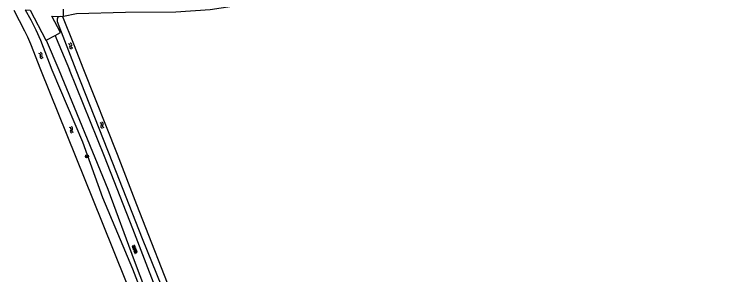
# Model space of a CAD drawing. Extents: x 135999 to 138000, y 396000 to 398501.
# Drawn here: x 136321.6 to 136509.6, y 397446 to 397514.6 of the extents above; entities that cross this region are included whole.
import ezdxf

# ---------------------------------------------------------------- set-up
doc = ezdxf.new("R2010")
doc.units = 0
for name, color, linetype in [('gg-knt-bronhoudergrens', 7, 'Continuous'), ('gg-knt-onverhard', 7, 'Continuous'), ('gg-knt-verharding', 7, 'Continuous'), ('gg-kntw-bovenkant insteek waterloop', 7, 'Continuous'), ('gt-symb-boom', 7, 'Continuous'), ('gt-symb-overige verharding', 7, 'Continuous'), ('gt-symb-watersymbool', 7, 'Continuous')]:
    doc.layers.add(name, color=color, linetype=linetype)

# ---------------------------------------------------------------- blocks, each defined once
blk = doc.blocks.new('gt0-WA')
at = {"layer": 'gt-symb-watersymbool'}
for centre, start, end in [((-0.32, 0.02), 28.0725, 151.9275), ((0.43, 0.42), 208.0725, 331.9275), ((-0.32, -0.43), 28.0725, 151.9275), ((0.43, -0.03), 208.0725, 331.9275)]:
    blk.add_arc(centre, 0.425, start, end, dxfattribs=at)
blk = doc.blocks.new('gt0-OVH')
at = {"layer": 'gt-symb-overige verharding'}
for points in [[(-0.97, 0.3), (-0.97, 0.31), (-0.96, 0.32), (-0.97, 0.33), (-0.97, 0.34), (-0.98, 0.35), (-0.99, 0.35), (-1, 0.36), (-1.01, 0.35), (-1.02, 0.35), (-1.03, 0.34), (-1.03, 0.33), (-1.04, 0.32), (-1.03, 0.31), (-1.03, 0.3), (-1.02, 0.29), (-1.01, 0.29), (-1, 0.28), (-0.99, 0.29), (-0.98, 0.29)], [(-0.87, 0.11), (-0.87, 0.12), (-0.86, 0.13), (-0.87, 0.14), (-0.87, 0.15), (-0.88, 0.16), (-0.89, 0.16), (-0.9, 0.16), (-0.91, 0.16), (-0.92, 0.16), (-0.93, 0.15), (-0.93, 0.14), (-0.94, 0.13), (-0.93, 0.12), (-0.93, 0.11), (-0.92, 0.1), (-0.91, 0.09), (-0.9, 0.09), (-0.89, 0.09), (-0.88, 0.1)], [(-0.77, 0.3), (-0.77, 0.31), (-0.76, 0.32), (-0.77, 0.33), (-0.77, 0.34), (-0.78, 0.35), (-0.79, 0.35), (-0.8, 0.36), (-0.81, 0.35), (-0.82, 0.35), (-0.83, 0.34), (-0.83, 0.33), (-0.84, 0.32), (-0.83, 0.31), (-0.83, 0.3), (-0.82, 0.29), (-0.81, 0.29), (-0.8, 0.28), (-0.79, 0.29), (-0.78, 0.29)], [(-0.67, 0.11), (-0.67, 0.12), (-0.66, 0.13), (-0.67, 0.14), (-0.67, 0.15), (-0.68, 0.16), (-0.69, 0.16), (-0.7, 0.16), (-0.71, 0.16), (-0.72, 0.16), (-0.73, 0.15), (-0.73, 0.14), (-0.74, 0.13), (-0.73, 0.12), (-0.73, 0.11), (-0.72, 0.1), (-0.71, 0.09), (-0.7, 0.09), (-0.69, 0.09), (-0.68, 0.1)], [(-0.57, 0.3), (-0.57, 0.31), (-0.56, 0.32), (-0.57, 0.33), (-0.57, 0.34), (-0.58, 0.35), (-0.59, 0.35), (-0.6, 0.36), (-0.61, 0.35), (-0.62, 0.35), (-0.63, 0.34), (-0.63, 0.33), (-0.64, 0.32), (-0.63, 0.31), (-0.63, 0.3), (-0.62, 0.29), (-0.61, 0.29), (-0.6, 0.28), (-0.59, 0.29), (-0.58, 0.29)], [(-0.47, 0.11), (-0.47, 0.12), (-0.46, 0.13), (-0.47, 0.14), (-0.47, 0.15), (-0.48, 0.16), (-0.49, 0.16), (-0.5, 0.16), (-0.51, 0.16), (-0.52, 0.16), (-0.53, 0.15), (-0.53, 0.14), (-0.54, 0.13), (-0.53, 0.12), (-0.53, 0.11), (-0.52, 0.1), (-0.51, 0.09), (-0.5, 0.09), (-0.49, 0.09), (-0.48, 0.1)], [(-0.37, 0.3), (-0.37, 0.31), (-0.36, 0.32), (-0.37, 0.33), (-0.37, 0.34), (-0.38, 0.35), (-0.39, 0.35), (-0.4, 0.36), (-0.41, 0.35), (-0.42, 0.35), (-0.43, 0.34), (-0.43, 0.33), (-0.44, 0.32), (-0.43, 0.31), (-0.43, 0.3), (-0.42, 0.29), (-0.41, 0.29), (-0.4, 0.28), (-0.39, 0.29), (-0.38, 0.29)], [(-0.27, 0.11), (-0.27, 0.12), (-0.26, 0.13), (-0.27, 0.14), (-0.27, 0.15), (-0.28, 0.16), (-0.29, 0.16), (-0.3, 0.16), (-0.31, 0.16), (-0.32, 0.16), (-0.33, 0.15), (-0.33, 0.14), (-0.34, 0.13), (-0.33, 0.12), (-0.33, 0.11), (-0.32, 0.1), (-0.31, 0.09), (-0.3, 0.09), (-0.29, 0.09), (-0.28, 0.1)], [(-0.17, 0.3), (-0.17, 0.31), (-0.16, 0.32), (-0.17, 0.33), (-0.17, 0.34), (-0.18, 0.35), (-0.19, 0.35), (-0.2, 0.36), (-0.21, 0.35), (-0.22, 0.35), (-0.23, 0.34), (-0.23, 0.33), (-0.24, 0.32), (-0.23, 0.31), (-0.23, 0.3), (-0.22, 0.29), (-0.21, 0.29), (-0.2, 0.28), (-0.19, 0.29), (-0.18, 0.29)], [(-0.07, 0.11), (-0.07, 0.12), (-0.06, 0.13), (-0.07, 0.14), (-0.07, 0.15), (-0.08, 0.16), (-0.09, 0.16), (-0.1, 0.16), (-0.11, 0.16), (-0.12, 0.16), (-0.13, 0.15), (-0.13, 0.14), (-0.14, 0.13), (-0.13, 0.12), (-0.13, 0.11), (-0.12, 0.1), (-0.11, 0.09), (-0.1, 0.09), (-0.09, 0.09), (-0.08, 0.1)], [(0.03, 0.3), (0.03, 0.31), (0.04, 0.32), (0.03, 0.33), (0.03, 0.34), (0.02, 0.35), (0.01, 0.35), (0, 0.36), (-0.01, 0.35), (-0.02, 0.35), (-0.03, 0.34), (-0.03, 0.33), (-0.04, 0.32), (-0.03, 0.31), (-0.03, 0.3), (-0.02, 0.29), (-0.01, 0.29), (0, 0.28), (0.01, 0.29), (0.02, 0.29)], [(0.13, 0.11), (0.13, 0.12), (0.14, 0.13), (0.13, 0.14), (0.13, 0.15), (0.12, 0.16), (0.11, 0.16), (0.1, 0.16), (0.09, 0.16), (0.08, 0.16), (0.07, 0.15), (0.07, 0.14), (0.06, 0.13), (0.07, 0.12), (0.07, 0.11), (0.08, 0.1), (0.09, 0.09), (0.1, 0.09), (0.11, 0.09), (0.12, 0.1)], [(0.23, 0.3), (0.23, 0.31), (0.24, 0.32), (0.23, 0.33), (0.23, 0.34), (0.22, 0.35), (0.21, 0.35), (0.2, 0.36), (0.19, 0.35), (0.18, 0.35), (0.17, 0.34), (0.17, 0.33), (0.16, 0.32), (0.17, 0.31), (0.17, 0.3), (0.18, 0.29), (0.19, 0.29), (0.2, 0.28), (0.21, 0.29), (0.22, 0.29)], [(0.33, 0.11), (0.33, 0.12), (0.34, 0.13), (0.33, 0.14), (0.33, 0.15), (0.32, 0.16), (0.31, 0.16), (0.3, 0.16), (0.29, 0.16), (0.28, 0.16), (0.27, 0.15), (0.27, 0.14), (0.26, 0.13), (0.27, 0.12), (0.27, 0.11), (0.28, 0.1), (0.29, 0.09), (0.3, 0.09), (0.31, 0.09), (0.32, 0.1)], [(0.43, 0.3), (0.43, 0.31), (0.44, 0.32), (0.43, 0.33), (0.43, 0.34), (0.42, 0.35), (0.41, 0.35), (0.4, 0.36), (0.39, 0.35), (0.38, 0.35), (0.37, 0.34), (0.37, 0.33), (0.36, 0.32), (0.37, 0.31), (0.37, 0.3), (0.38, 0.29), (0.39, 0.29), (0.4, 0.28), (0.41, 0.29), (0.42, 0.29)], [(0.53, 0.11), (0.53, 0.12), (0.54, 0.13), (0.53, 0.14), (0.53, 0.15), (0.52, 0.16), (0.51, 0.16), (0.5, 0.16), (0.49, 0.16), (0.48, 0.16), (0.47, 0.15), (0.47, 0.14), (0.46, 0.13), (0.47, 0.12), (0.47, 0.11), (0.48, 0.1), (0.49, 0.09), (0.5, 0.09), (0.51, 0.09), (0.52, 0.1)], [(0.63, 0.3), (0.63, 0.31), (0.64, 0.32), (0.63, 0.33), (0.63, 0.34), (0.62, 0.35), (0.61, 0.35), (0.6, 0.36), (0.59, 0.35), (0.58, 0.35), (0.57, 0.34), (0.57, 0.33), (0.56, 0.32), (0.57, 0.31), (0.57, 0.3), (0.58, 0.29), (0.59, 0.29), (0.6, 0.28), (0.61, 0.29), (0.62, 0.29)], [(0.73, 0.11), (0.73, 0.12), (0.74, 0.13), (0.73, 0.14), (0.73, 0.15), (0.72, 0.16), (0.71, 0.16), (0.7, 0.16), (0.69, 0.16), (0.68, 0.16), (0.67, 0.15), (0.67, 0.14), (0.66, 0.13), (0.67, 0.12), (0.67, 0.11), (0.68, 0.1), (0.69, 0.09), (0.7, 0.09), (0.71, 0.09), (0.72, 0.1)], [(0.83, 0.3), (0.83, 0.31), (0.84, 0.32), (0.83, 0.33), (0.83, 0.34), (0.82, 0.35), (0.81, 0.35), (0.8, 0.36), (0.79, 0.35), (0.78, 0.35), (0.77, 0.34), (0.77, 0.33), (0.76, 0.32), (0.77, 0.31), (0.77, 0.3), (0.78, 0.29), (0.79, 0.29), (0.8, 0.28), (0.81, 0.29), (0.82, 0.29)], [(0.93, 0.11), (0.93, 0.12), (0.94, 0.13), (0.93, 0.14), (0.93, 0.15), (0.92, 0.16), (0.91, 0.16), (0.9, 0.16), (0.89, 0.16), (0.88, 0.16), (0.87, 0.15), (0.87, 0.14), (0.86, 0.13), (0.87, 0.12), (0.87, 0.11), (0.88, 0.1), (0.89, 0.09), (0.9, 0.09), (0.91, 0.09), (0.92, 0.1)], [(1.03, 0.3), (1.03, 0.31), (1.04, 0.32), (1.03, 0.33), (1.03, 0.34), (1.02, 0.35), (1.01, 0.35), (1, 0.36), (0.99, 0.35), (0.98, 0.35), (0.97, 0.34), (0.97, 0.33), (0.96, 0.32), (0.97, 0.31), (0.97, 0.3), (0.98, 0.29), (0.99, 0.29), (1, 0.28), (1.01, 0.29), (1.02, 0.29)], [(-0.97, -0.14), (-0.97, -0.13), (-0.96, -0.12), (-0.97, -0.11), (-0.97, -0.1), (-0.98, -0.09), (-0.99, -0.09), (-1, -0.08), (-1.01, -0.09), (-1.02, -0.09), (-1.03, -0.1), (-1.03, -0.11), (-1.04, -0.12), (-1.03, -0.13), (-1.03, -0.14), (-1.02, -0.15), (-1.01, -0.15), (-1, -0.16), (-0.99, -0.15), (-0.98, -0.15)], [(-0.87, -0.33), (-0.87, -0.32), (-0.86, -0.31), (-0.87, -0.3), (-0.87, -0.29), (-0.88, -0.28), (-0.89, -0.28), (-0.9, -0.28), (-0.91, -0.28), (-0.92, -0.28), (-0.93, -0.29), (-0.93, -0.3), (-0.94, -0.31), (-0.93, -0.32), (-0.93, -0.33), (-0.92, -0.34), (-0.91, -0.35), (-0.9, -0.35), (-0.89, -0.35), (-0.88, -0.34)], [(-0.77, -0.14), (-0.77, -0.13), (-0.76, -0.12), (-0.77, -0.11), (-0.77, -0.1), (-0.78, -0.09), (-0.79, -0.09), (-0.8, -0.08), (-0.81, -0.09), (-0.82, -0.09), (-0.83, -0.1), (-0.83, -0.11), (-0.84, -0.12), (-0.83, -0.13), (-0.83, -0.14), (-0.82, -0.15), (-0.81, -0.15), (-0.8, -0.16), (-0.79, -0.15), (-0.78, -0.15)], [(-0.67, -0.33), (-0.67, -0.32), (-0.66, -0.31), (-0.67, -0.3), (-0.67, -0.29), (-0.68, -0.28), (-0.69, -0.28), (-0.7, -0.28), (-0.71, -0.28), (-0.72, -0.28), (-0.73, -0.29), (-0.73, -0.3), (-0.74, -0.31), (-0.73, -0.32), (-0.73, -0.33), (-0.72, -0.34), (-0.71, -0.35), (-0.7, -0.35), (-0.69, -0.35), (-0.68, -0.34)], [(-0.57, -0.14), (-0.57, -0.13), (-0.56, -0.12), (-0.57, -0.11), (-0.57, -0.1), (-0.58, -0.09), (-0.59, -0.09), (-0.6, -0.08), (-0.61, -0.09), (-0.62, -0.09), (-0.63, -0.1), (-0.63, -0.11), (-0.64, -0.12), (-0.63, -0.13), (-0.63, -0.14), (-0.62, -0.15), (-0.61, -0.15), (-0.6, -0.16), (-0.59, -0.15), (-0.58, -0.15)], [(-0.47, -0.33), (-0.47, -0.32), (-0.46, -0.31), (-0.47, -0.3), (-0.47, -0.29), (-0.48, -0.28), (-0.49, -0.28), (-0.5, -0.28), (-0.51, -0.28), (-0.52, -0.28), (-0.53, -0.29), (-0.53, -0.3), (-0.54, -0.31), (-0.53, -0.32), (-0.53, -0.33), (-0.52, -0.34), (-0.51, -0.35), (-0.5, -0.35), (-0.49, -0.35), (-0.48, -0.34)], [(-0.37, -0.14), (-0.37, -0.13), (-0.36, -0.12), (-0.37, -0.11), (-0.37, -0.1), (-0.38, -0.09), (-0.39, -0.09), (-0.4, -0.08), (-0.41, -0.09), (-0.42, -0.09), (-0.43, -0.1), (-0.43, -0.11), (-0.44, -0.12), (-0.43, -0.13), (-0.43, -0.14), (-0.42, -0.15), (-0.41, -0.15), (-0.4, -0.16), (-0.39, -0.15), (-0.38, -0.15)], [(-0.27, -0.33), (-0.27, -0.32), (-0.26, -0.31), (-0.27, -0.3), (-0.27, -0.29), (-0.28, -0.28), (-0.29, -0.28), (-0.3, -0.28), (-0.31, -0.28), (-0.32, -0.28), (-0.33, -0.29), (-0.33, -0.3), (-0.34, -0.31), (-0.33, -0.32), (-0.33, -0.33), (-0.32, -0.34), (-0.31, -0.35), (-0.3, -0.35), (-0.29, -0.35), (-0.28, -0.34)], [(-0.17, -0.14), (-0.17, -0.13), (-0.16, -0.12), (-0.17, -0.11), (-0.17, -0.1), (-0.18, -0.09), (-0.19, -0.09), (-0.2, -0.08), (-0.21, -0.09), (-0.22, -0.09), (-0.23, -0.1), (-0.23, -0.11), (-0.24, -0.12), (-0.23, -0.13), (-0.23, -0.14), (-0.22, -0.15), (-0.21, -0.15), (-0.2, -0.16), (-0.19, -0.15), (-0.18, -0.15)], [(-0.07, -0.33), (-0.07, -0.32), (-0.06, -0.31), (-0.07, -0.3), (-0.07, -0.29), (-0.08, -0.28), (-0.09, -0.28), (-0.1, -0.28), (-0.11, -0.28), (-0.12, -0.28), (-0.13, -0.29), (-0.13, -0.3), (-0.14, -0.31), (-0.13, -0.32), (-0.13, -0.33), (-0.12, -0.34), (-0.11, -0.35), (-0.1, -0.35), (-0.09, -0.35), (-0.08, -0.34)], [(0.03, -0.14), (0.03, -0.13), (0.04, -0.12), (0.03, -0.11), (0.03, -0.1), (0.02, -0.09), (0.01, -0.09), (0, -0.08), (-0.01, -0.09), (-0.02, -0.09), (-0.03, -0.1), (-0.03, -0.11), (-0.04, -0.12), (-0.03, -0.13), (-0.03, -0.14), (-0.02, -0.15), (-0.01, -0.15), (0, -0.16), (0.01, -0.15), (0.02, -0.15)], [(0.13, -0.33), (0.13, -0.32), (0.14, -0.31), (0.13, -0.3), (0.13, -0.29), (0.12, -0.28), (0.11, -0.28), (0.1, -0.28), (0.09, -0.28), (0.08, -0.28), (0.07, -0.29), (0.07, -0.3), (0.06, -0.31), (0.07, -0.32), (0.07, -0.33), (0.08, -0.34), (0.09, -0.35), (0.1, -0.35), (0.11, -0.35), (0.12, -0.34)], [(0.23, -0.14), (0.23, -0.13), (0.24, -0.12), (0.23, -0.11), (0.23, -0.1), (0.22, -0.09), (0.21, -0.09), (0.2, -0.08), (0.19, -0.09), (0.18, -0.09), (0.17, -0.1), (0.17, -0.11), (0.16, -0.12), (0.17, -0.13), (0.17, -0.14), (0.18, -0.15), (0.19, -0.15), (0.2, -0.16), (0.21, -0.15), (0.22, -0.15)], [(0.33, -0.33), (0.33, -0.32), (0.34, -0.31), (0.33, -0.3), (0.33, -0.29), (0.32, -0.28), (0.31, -0.28), (0.3, -0.28), (0.29, -0.28), (0.28, -0.28), (0.27, -0.29), (0.27, -0.3), (0.26, -0.31), (0.27, -0.32), (0.27, -0.33), (0.28, -0.34), (0.29, -0.35), (0.3, -0.35), (0.31, -0.35), (0.32, -0.34)], [(0.43, -0.14), (0.43, -0.13), (0.44, -0.12), (0.43, -0.11), (0.43, -0.1), (0.42, -0.09), (0.41, -0.09), (0.4, -0.08), (0.39, -0.09), (0.38, -0.09), (0.37, -0.1), (0.37, -0.11), (0.36, -0.12), (0.37, -0.13), (0.37, -0.14), (0.38, -0.15), (0.39, -0.15), (0.4, -0.16), (0.41, -0.15), (0.42, -0.15)], [(0.53, -0.33), (0.53, -0.32), (0.54, -0.31), (0.53, -0.3), (0.53, -0.29), (0.52, -0.28), (0.51, -0.28), (0.5, -0.28), (0.49, -0.28), (0.48, -0.28), (0.47, -0.29), (0.47, -0.3), (0.46, -0.31), (0.47, -0.32), (0.47, -0.33), (0.48, -0.34), (0.49, -0.35), (0.5, -0.35), (0.51, -0.35), (0.52, -0.34)], [(0.63, -0.14), (0.63, -0.13), (0.64, -0.12), (0.63, -0.11), (0.63, -0.1), (0.62, -0.09), (0.61, -0.09), (0.6, -0.08), (0.59, -0.09), (0.58, -0.09), (0.57, -0.1), (0.57, -0.11), (0.56, -0.12), (0.57, -0.13), (0.57, -0.14), (0.58, -0.15), (0.59, -0.15), (0.6, -0.16), (0.61, -0.15), (0.62, -0.15)], [(0.73, -0.33), (0.73, -0.32), (0.74, -0.31), (0.73, -0.3), (0.73, -0.29), (0.72, -0.28), (0.71, -0.28), (0.7, -0.28), (0.69, -0.28), (0.68, -0.28), (0.67, -0.29), (0.67, -0.3), (0.66, -0.31), (0.67, -0.32), (0.67, -0.33), (0.68, -0.34), (0.69, -0.35), (0.7, -0.35), (0.71, -0.35), (0.72, -0.34)], [(0.83, -0.14), (0.83, -0.13), (0.84, -0.12), (0.83, -0.11), (0.83, -0.1), (0.82, -0.09), (0.81, -0.09), (0.8, -0.08), (0.79, -0.09), (0.78, -0.09), (0.77, -0.1), (0.77, -0.11), (0.76, -0.12), (0.77, -0.13), (0.77, -0.14), (0.78, -0.15), (0.79, -0.15), (0.8, -0.16), (0.81, -0.15), (0.82, -0.15)], [(0.93, -0.33), (0.93, -0.32), (0.94, -0.31), (0.93, -0.3), (0.93, -0.29), (0.92, -0.28), (0.91, -0.28), (0.9, -0.28), (0.89, -0.28), (0.88, -0.28), (0.87, -0.29), (0.87, -0.3), (0.86, -0.31), (0.87, -0.32), (0.87, -0.33), (0.88, -0.34), (0.89, -0.35), (0.9, -0.35), (0.91, -0.35), (0.92, -0.34)], [(1.03, -0.14), (1.03, -0.13), (1.04, -0.12), (1.03, -0.11), (1.03, -0.1), (1.02, -0.09), (1.01, -0.09), (1, -0.08), (0.99, -0.09), (0.98, -0.09), (0.97, -0.1), (0.97, -0.11), (0.96, -0.12), (0.97, -0.13), (0.97, -0.14), (0.98, -0.15), (0.99, -0.15), (1, -0.16), (1.01, -0.15), (1.02, -0.15)]]:
    blk.add_lwpolyline(points, close=True, dxfattribs=at)
blk = doc.blocks.new('gt0-BOOM')
at = {"layer": 'gt-symb-boom'}
for radius in [0.4, 0.2]:
    blk.add_circle((0, 0), radius, dxfattribs=at)

msp = doc.modelspace()

# ---------------------------------------------------------------- linework, layer by layer
at = {"layer": 'gg-knt-bronhoudergrens'}
msp.add_line((136334.43, 397513.92), (136334.6, 397514.07), dxfattribs=at)
at = {"layer": 'gg-knt-onverhard'}
msp.add_line((136330.04, 397507.84), (136333.36, 397500), dxfattribs=at)
for points in [[(136639.25, 397592.88), (136622.55, 397584.43), (136599.63, 397573.26), (136579.98, 397563.99), (136564.37, 397556.96), (136549.26, 397550.93), (136530.39, 397544.36), (136517.4, 397540.95), (136502.17, 397536.7), (136487.24, 397533.05), (136472.84, 397530.05), (136464.73, 397528.63), (136447.21, 397526.03), (136428.36, 397523.18), (136405.13, 397520.07), (136381.86, 397517.11), (136373.14, 397515.77), (136364.18, 397515.21), (136350.89, 397515.12), (136338, 397514.73), (136334.6, 397514.07)], [(136332.43, 397509.07), (136332.68, 397508.34), (136336.21, 397500)], [(136333.36, 397500), (136346.23, 397468.49), (136353.19, 397449.74), (136368.85, 397408.08), (136381.23, 397377.14), (136384.27, 397371.68)], [(136386.89, 397372.55), (136384.42, 397376.73), (136371.53, 397409.96), (136361.75, 397434.83), (136352.83, 397458.04), (136345.37, 397477.18), (136336.21, 397500)]]:
    msp.add_lwpolyline(points, dxfattribs=at)
at = {"layer": 'gg-knt-verharding'}
for p, q in [((136334.6, 397514.07), (136334.58, 397516.01)), ((136330.04, 397507.84), (136332.43, 397509.07))]:
    msp.add_line(p, q, dxfattribs=at)
for points in [[(136324.49, 397515.82), (136325.85, 397515.75), (136329.99, 397507.81), (136330.04, 397507.84)], [(136332.43, 397509.07), (136333.83, 397509.79), (136331.56, 397514.12), (136334.6, 397514.07)]]:
    msp.add_lwpolyline(points, dxfattribs=at)
at = {"layer": 'gg-kntw-bovenkant insteek waterloop'}
for points in [[(136328.66, 397500), (136326, 397506.78), (136325.2, 397508.61), (136324.46, 397510.18), (136321.65, 397515.61)], [(136324.49, 397515.82), (136325.98, 397513.13), (136327.3, 397510.54), (136328.51, 397507.79), (136331.57, 397500)], [(136334.43, 397513.92), (136333.75, 397514.01), (136333.13, 397513.86), (136332.91, 397513.32), (136332.9, 397512.74), (136337.83, 397500)], [(136339.99, 397500), (136337.33, 397506.79), (136334.43, 397513.92)], [(136365.82, 397407.22), (136351.03, 397444.4), (136344.85, 397459.64), (136328.66, 397500)], [(136331.57, 397500), (136339.58, 397481.03), (136344.87, 397466.35), (136352.73, 397447.56), (136367.9, 397408.06), (136365.82, 397407.22)], [(136337.83, 397500), (136347.49, 397475.45), (136355.27, 397455.5), (136360.36, 397442.95), (136367.49, 397423.27), (136372.77, 397410.26), (136375.27, 397403.42), (136379.01, 397394.8), (136380.94, 397389.44), (136382.53, 397386.42), (136387.88, 397372.66), (136388.22, 397371.93)], [(136388.97, 397371.27), (136389.55, 397371.66), (136389.42, 397373.01), (136384.37, 397386.73), (136383.44, 397387.93), (136374.64, 397410.45), (136364.31, 397437.7), (136353.93, 397464.36), (136348.79, 397477.69), (136339.99, 397500)]]:
    msp.add_lwpolyline(points, dxfattribs=at)

# ---------------------------------------------------------------- block references
at = {"layer": 'gt-symb-boom'}
msp.add_blockref('gt0-BOOM', (136340.76, 397477.17), dxfattribs=at)
at = {"layer": 'gt-symb-overige verharding', "rotation": 110.48229688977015}
msp.add_blockref('gt0-OVH', (136353.35, 397452.66), dxfattribs=at)
at = {"layer": 'gt-symb-watersymbool'}
for p, rotation in [((136336.47, 397506.33), -60.04891735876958), ((136328.67, 397503.8), -59.99927221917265), ((136344.72, 397485.45), -68.53893641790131), ((136336.68, 397484.2), -68.53893641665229)]:
    msp.add_blockref('gt0-WA', p, dxfattribs=dict(at, rotation=rotation))

doc.saveas('drawing.dxf')
